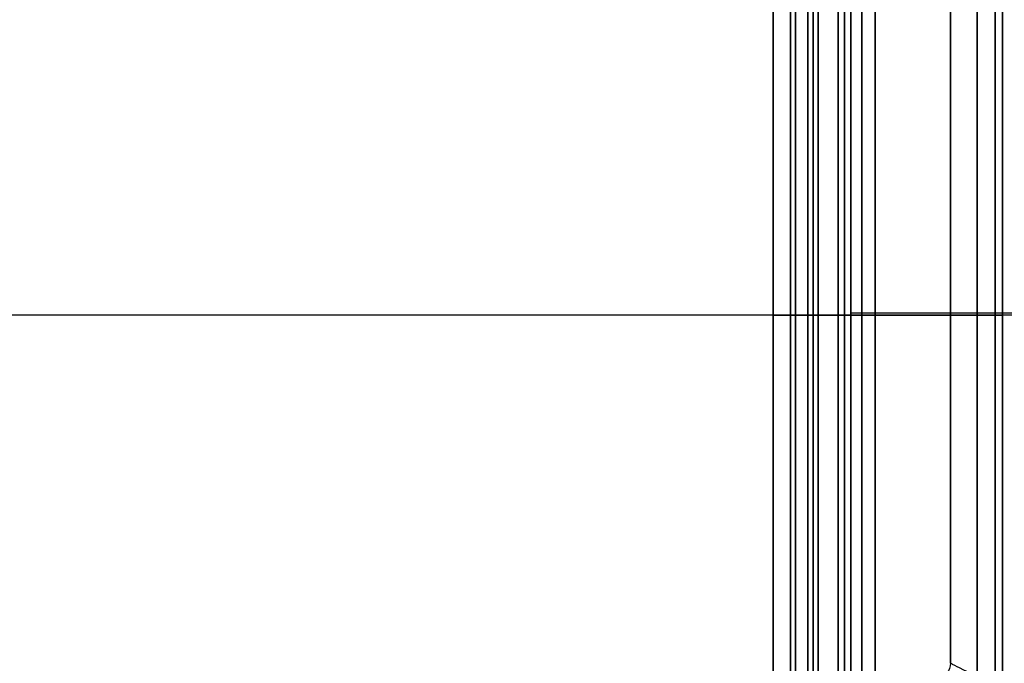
# Model space of a CAD drawing. Header units: millimetres. Extents: x -105 to 152, y -114 to 65.
# Tile 276 of 301: x 66 to 105, y -14 to 12. Entities that reach past the tile are written whole.
import ezdxf

# ---------------------------------------------------------------- set-up
doc = ezdxf.new("R2010")
doc.units = ezdxf.units.MM
doc.layers.add('Layer 01', color=7, linetype='Continuous', true_color=0x000000)

# ---------------------------------------------------------------- blocks, each defined once
blk = doc.blocks.new('Block 02')
at = {"layer": 'Layer 01'}
for p, q in [((104.576, -22.587, -48.622), (104.576, 22.587, -48.622)), ((104.576, -20.896, 45.694), (104.576, 20.896, 45.694)), ((95.492, 0, 57), (95.492, 0, 35.939)), ((95.492, 0, -35.939), (95.492, 0, -57)), ((97.076, 0, -61.3), (97.076, 0, -60.2)), ((97.076, 0, 60.2), (97.076, 0, 61.3)), ((104.576, 0, 38.414), (104.576, 0, 56)), ((95.492, 0, 57), (103.576, 0, 57)), ((95.492, 0, 61.5), (95.492, 0, 60)), ((95.492, 0, -60), (95.492, 0, -61.5)), ((98.576, 0, 62), (98.576, 0, 61.5)), ((98.576, 0, -61.5), (98.576, 0, -62)), ((98.576, -0.002, -65), (98.576, -0.002, -65)), ((102.515, 0, 35.939), (104.283, 0, 37.707)), ((104.576, 0, -56), (104.576, 0, -38.414))]:
    blk.add_line(p, q, dxfattribs=at)
at = {"layer": 'Layer 01', "extrusion": (-1, 3.43217e-14, -1.94826e-15)}
blk.add_arc((0, 0, -98.576), 62, 90, 270, dxfattribs=at)
at = {"layer": 'Layer 01', "extrusion": (1, 0, 0)}
for radius, start, end in [(61.5, 270, 90), (60, 270, 90), (35.939, 270, 90), (35.939, 90, 270), (61.5, 90, 270)]:
    blk.add_arc((0, 0, 95.492), radius, start, end, dxfattribs=at)
at = {"layer": 'Layer 01', "extrusion": (1, -3.43217e-14, 2.25655e-15)}
for start, end in [(270, 90), (90, 270)]:
    blk.add_arc((0, 0, 96.384), 61.5, start, end, dxfattribs=at)
at = {"layer": 'Layer 01', "extrusion": (1, -3.09204e-29, -1.15912e-16)}
blk.add_arc((0, 0, 97.076), 61.3, 270, 90, dxfattribs=at)
at = {"layer": 'Layer 01', "extrusion": (-1, 3.09204e-29, 9.24197e-30)}
for centre, radius, start, end in [((0, 0, -97.076), 61.3, 90, 270), ((0, 0, -104.576), 56, 90, 115.1342), ((0, 0, -104.576), 56, 244.8658, 295.1342), ((0, 0, -97.076), 61.3, 270, 90), ((0, 0, -104.576), 56, 64.8658, 90)]:
    blk.add_arc(centre, radius, start, end, dxfattribs=at)
at = {"layer": 'Layer 01', "extrusion": (-1, 3.43217e-14, -2.19517e-15)}
blk.add_arc((0, 0, -97.276), 61.5, 90, 270, dxfattribs=at)
at = {"layer": 'Layer 01', "extrusion": (1, -3.43217e-14, 1.9641e-15)}
blk.add_arc((0, 0, 98.076), 61.5, 270, 90, dxfattribs=at)
at = {"layer": 'Layer 01', "extrusion": (-1, 3.09204e-29, 0)}
for centre, radius, start, end in [((0, 0, -98.326), 61.5, 90, 270), ((0, 0, -96.184), 60, 90, 270), ((0, 0, -96.184), 60, 270, 90), ((0, 0, -98.326), 61.5, 270, 90)]:
    blk.add_arc(centre, radius, start, end, dxfattribs=at)
at = {"layer": 'Layer 01', "extrusion": (-1, 3.09859e-29, -1.15535e-16)}
blk.add_arc((0, 0, -98.576), 61.5, 90, 270, dxfattribs=at)
at = {"layer": 'Layer 01', "extrusion": (1, -3.09204e-29, -1.1803e-16)}
blk.add_arc((0, 0, 97.076), 60.2, 270, 90, dxfattribs=at)
at = {"layer": 'Layer 01', "extrusion": (-1, 3.09204e-29, 1.01621e-44)}
blk.add_arc((0, 0, -96.876), 60, 90, 270, dxfattribs=at)
at = {"layer": 'Layer 01', "extrusion": (1, -1.69862e-16, 2.05437e-14)}
blk.add_arc((0, 0, 95.492), 57, 270, 295.9341, dxfattribs=at)
at = {"layer": 'Layer 01', "extrusion": (1, 3.9905e-15, -1.7174e-14)}
blk.add_arc((0, 0, 95.492), 57, 64.0659, 115.9341, dxfattribs=at)
at = {"layer": 'Layer 01', "extrusion": (1, -3.09204e-29, 0)}
for start, end in [(270, 295.1342), (64.8658, 115.1342), (244.8658, 270)]:
    blk.add_arc((0, 0, 99.534), 57, start, end, dxfattribs=at)
at = {"layer": 'Layer 01', "extrusion": (-1, -1.11838e-15, -2.38377e-15)}
for start, end in [(90, 115.1342), (270, 295.1342)]:
    blk.add_arc((0, 0, -103.576), 57, start, end, dxfattribs=at)
at = {"layer": 'Layer 01', "extrusion": (-1, 2.53422e-29, -1.13681e-28)}
for start, end in [(244.8658, 270), (64.8658, 90)]:
    blk.add_arc((0, 0, -103.576), 57, start, end, dxfattribs=at)
at = {"layer": 'Layer 01', "extrusion": (-1, 1.13835e-15, 2.42634e-15)}
blk.add_arc((0, 0, -104.576), 56, 90, 115.1342, dxfattribs=at)
at = {"layer": 'Layer 01', "extrusion": (-1, -2.05188e-43, -1.96248e-29)}
blk.add_arc((0, 0, -104.576), 56, 244.8658, 295.1342, dxfattribs=at)
at = {"layer": 'Layer 01', "extrusion": (-1, 3.54265e-14, 1.98587e-13)}
blk.add_arc((0, 435, -98.576), 500, 267.42702, 270, dxfattribs=at)
at = {"layer": 'Layer 01', "extrusion": (1, -3.45017e-14, -8.0637e-15)}
blk.add_arc((0, 435.001, 98.576), 500.001, 267.42654, 272.57296, dxfattribs=at)
at = {"layer": 'Layer 01', "extrusion": (1, -1.57656e-29, -4.69495e-15)}
blk.add_arc((0, 0, 104.576), 38.414, 67.1029, 90, dxfattribs=at)
at = {"layer": 'Layer 01', "extrusion": (1, 3.25242e-43, 3.10972e-29)}
blk.add_arc((0, 0, 104.576), 38.414, 247.1029, 292.8971, dxfattribs=at)
at = {"layer": 'Layer 01', "extrusion": (-1, 0, 0)}
for centre, radius, start, end in [((0, 0, -99.003), 35.939, 90, 114.0106), ((0, 0, -99.003), 35.939, 245.9894, 270), ((0, 0, -95.492), 60, 270, 90), ((0, 0, -99.003), 35.939, 270, 294.0106), ((0, 0, -99.003), 35.939, 65.9894, 90)]:
    blk.add_arc(centre, radius, start, end, dxfattribs=at)
at = {"layer": 'Layer 01', "extrusion": (-1, 2.02707e-16, -8.56505e-15)}
blk.add_arc((0, 0, -104.283), 37.707, 90, 112.8971, dxfattribs=at)
at = {"layer": 'Layer 01', "extrusion": (-1, -2.02707e-16, -8.56505e-15)}
blk.add_arc((0, 0, -104.283), 37.707, 247.1029, 270, dxfattribs=at)
at = {"layer": 'Layer 01', "extrusion": (-1, -4.99327e-27, 5.07778e-12)}
blk.add_arc((0, 0, -102.515), 35.939, 247.4476, 270, dxfattribs=at)
at = {"layer": 'Layer 01', "extrusion": (-1, 1.98317e-15, 4.77544e-15)}
blk.add_arc((0, 0, -102.515), 35.939, 90, 112.5524, dxfattribs=at)
at = {"layer": 'Layer 01', "extrusion": (-1, 3.09204e-29, 1.20113e-44)}
blk.add_arc((0, 0, -96.876), 60, 270, 90, dxfattribs=at)
at = {"layer": 'Layer 01', "extrusion": (7.15851e-27, -1, -2.07076e-14)}
blk.add_arc((96.876, -60.2), 0.2, 360, 90, dxfattribs=at)
at = {"layer": 'Layer 01', "extrusion": (2.7351e-14, -1, -1.249e-16)}
blk.add_arc((96.876, 60.2), 0.2, 270, 360, dxfattribs=at)
at = {"layer": 'Layer 01', "extrusion": (-1.58639e-14, 1, 1.23682e-16)}
blk.add_arc((-97.276, -61.3), 0.2, 270, 360, dxfattribs=at)
at = {"layer": 'Layer 01', "extrusion": (-1, 3.08786e-29, 1.15912e-16)}
blk.add_arc((0, 0, -97.076), 61.3, 270, 90, dxfattribs=at)
at = {"layer": 'Layer 01', "extrusion": (-1, 3.43217e-14, -2.31071e-15)}
blk.add_arc((0, 0, -97.276), 61.5, 270, 90, dxfattribs=at)
at = {"layer": 'Layer 01', "extrusion": (-1, 3.08788e-29, 1.15535e-16)}
blk.add_arc((0, 0, -98.576), 61.5, 270, 90, dxfattribs=at)
at = {"layer": 'Layer 01', "extrusion": (1, -2.71129e-29, 5.17086e-15)}
blk.add_arc((0, 0, 102.515), 35.939, 247.4476, 270, dxfattribs=at)
at = {"layer": 'Layer 01', "extrusion": (1.249e-16, 1, 1.249e-16)}
blk.add_arc((-103.576, 56), 1, 90, 180, dxfattribs=at)
at = {"layer": 'Layer 01', "extrusion": (3.09204e-29, 1, 1.249e-16)}
for centre, start, end in [((-103.576, -56), 180, 270), ((-103.576, -38.414), 135, 180)]:
    blk.add_arc(centre, 1, start, end, dxfattribs=at)
at = {"layer": 'Layer 01', "extrusion": (-1.73104e-15, 1, 1.5544e-15)}
blk.add_arc((-103.576, 38.414), 1, 180, 225, dxfattribs=at)
at = {"layer": 'Layer 01', "extrusion": (-1, -1.86095e-15, -4.40612e-15)}
blk.add_arc((0, 0, -104.283), 37.707, 270, 292.8971, dxfattribs=at)
at = {"layer": 'Layer 01', "extrusion": (-1, 3.83826e-16, -1.14613e-14)}
blk.add_arc((0, 0, -104.283), 37.707, 67.1029, 90, dxfattribs=at)
at = {"layer": 'Layer 01', "extrusion": (1, -2.73423e-44, 4.95149e-14)}
blk.add_arc((0, 0, 95.492), 57, 244.0659, 270, dxfattribs=at)
at = {"layer": 'Layer 01', "extrusion": (-2.7565e-14, -1, -1.249e-16)}
blk.add_arc((97.276, 61.3), 0.2, 90, 180, dxfattribs=at)
at = {"layer": 'Layer 01', "extrusion": (1, -3.09632e-29, 1.1803e-16)}
blk.add_arc((0, 0, 97.076), 60.2, 90, 270, dxfattribs=at)
at = {"layer": 'Layer 01', "extrusion": (1, -3.43217e-14, 2.07964e-15)}
blk.add_arc((0, 0, 98.076), 61.5, 90, 270, dxfattribs=at)
at = {"layer": 'Layer 01', "extrusion": (-1, 3.43295e-14, 2.03634e-13)}
blk.add_arc((0, 435, -98.576), 500, 270, 272.57298, dxfattribs=at)
at = {"layer": 'Layer 01', "extrusion": (-1, 3.43217e-14, -1.71906e-15)}
blk.add_arc((0, 0, -98.576), 62, 270, 90, dxfattribs=at)
at = {"layer": 'Layer 01', "extrusion": (1, 1.74364e-15, 5.06904e-12)}
blk.add_arc((0, 0, 102.515), 35.939, 90, 112.5524, dxfattribs=at)
at = {"layer": 'Layer 01', "extrusion": (-3.09204e-29, -1, -1.249e-16)}
blk.add_arc((103.576, 56), 1, 0, 90, dxfattribs=at)
at = {"layer": 'Layer 01', "extrusion": (-1, 2.3683e-29, -1.06238e-28)}
blk.add_arc((0, 0, -104.576), 56, 64.8658, 90, dxfattribs=at)
at = {"layer": 'Layer 01', "extrusion": (1, 1.8267e-15, -4.32501e-15)}
blk.add_arc((0, 0, 104.576), 38.414, 90, 112.8971, dxfattribs=at)
at = {"layer": 'Layer 01'}
for points in [[(113.576, 0, 65), (43.326, 0, 65), (-26.924, 0, 65)], [(102.515, 0, -35.939), (99.003, 0, -35.939), (95.492, 0, -35.939)], [(95.492, 0, 35.939), (99.003, 0, 35.939), (102.515, 0, 35.939)], [(103.576, 0, -57), (99.534, 0, -57), (95.492, 0, -57)], [(97.276, 0, -61.5), (96.384, 0, -61.5), (95.492, 0, -61.5)], [(96.876, 0, -60), (96.184, 0, -60), (95.492, 0, -60)], [(95.492, 0, 60), (96.184, 0, 60), (96.876, 0, 60)], [(98.576, 0, -62), (98.326, 0, -61.75), (98.076, 0, -61.5)], [(98.576, 0, -61.5), (98.326, 0, -61.5), (98.076, 0, -61.5)], [(113.576, 0.074, -65), (106.076, 0.074, -65), (98.576, 0.074, -65)], [(102.515, 0, -35.939), (103.399, 0, -36.823), (104.283, 0, -37.707)], [(98.576, 0, -65), (34.326, 0, -65), (-29.924, 0, -65)], [(95.492, 0, 61.5), (96.384, 0, 61.5), (97.276, 0, 61.5)], [(98.076, 0, 61.5), (98.326, 0, 61.75), (98.576, 0, 62)], [(98.076, 0, 61.5), (98.326, 0, 61.5), (98.576, 0, 61.5)]]:
    blk.add_open_spline(points, degree=2, dxfattribs=at)
for points, knots in [([(102.515, -13.783, -33.19), (102.515, -13.92, -33.134), (102.465, -14.052, -33.078), (102.299, -14.274, -32.983), (102.185, -14.363, -32.944), (101.932, -14.499, -32.884), (101.796, -14.546, -32.863), (101.51, -14.609, -32.835), (101.365, -14.624, -32.829), (101.219, -14.624, -32.829)], [0, 0, 0, 0, 0.441948, 0.441948, 0.883896, 0.883896, 1.325844, 1.325844, 1.767791, 1.767791, 1.767791, 1.767791]), ([(104.283, -14.671, -34.736), (103.813, -14.435, -34.326), (103.344, -14.2, -33.915), (102.874, -13.964, -33.505), (102.754, -13.904, -33.4), (102.635, -13.844, -33.295), (102.515, -13.783, -33.19)], [0, 0, 0, 0, 2, 2, 2, 2.510781, 2.510781, 2.510781, 2.510781])]:
    blk.add_open_spline(points, degree=3, knots=knots, dxfattribs=at)

msp = doc.modelspace()

# ---------------------------------------------------------------- block references
at = {"layer": 'Layer 01'}
msp.add_blockref('Block 02', (0, 0), dxfattribs=at)

doc.saveas('drawing.dxf')
